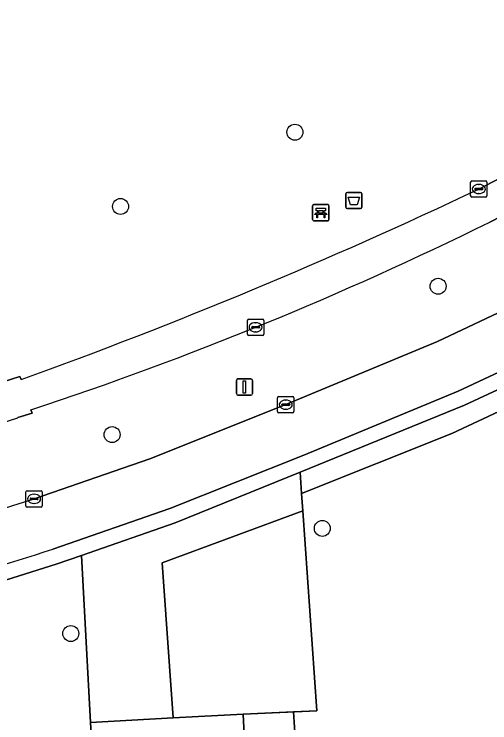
# Model space of a CAD drawing. Extents: x 160732 to 162107, y 387428 to 388479.
# Drawn here: x 160938.29 to 160967.44, y 387631.06 to 387674.46 of the extents above; entities that cross this region are included whole.
import ezdxf

# ---------------------------------------------------------------- set-up
doc = ezdxf.new("R2010")
doc.units = 0
for name, color, linetype in [('IMGEO_Afvalbak', 7, 'Continuous'), ('IMGEO_Bank', 7, 'Continuous'), ('IMGEO_Berm_groen', 7, 'Continuous'), ('IMGEO_Boom', 7, 'Continuous'), ('IMGEO_Fietspad_gesloten', 7, 'Continuous'), ('IMGEO_Groenvoorziening', 7, 'Continuous'), ('IMGEO_Hek', 7, 'Continuous'), ('IMGEO_Kolk', 7, 'Continuous'), ('IMGEO_Lichtmast', 7, 'Continuous'), ('IMGEO_Pand', 7, 'Continuous'), ('IMGEO_Terreindeel_halfverhard', 7, 'Continuous'), ('IMGEO_Voetpad_halfverhard', 7, 'Continuous'), ('IMGEO_Voetpad_open', 7, 'Continuous')]:
    doc.layers.add(name, color=color, linetype=linetype)

msp = doc.modelspace()

# ---------------------------------------------------------------- linework, layer by layer
at = {"layer": 'IMGEO_Afvalbak'}
for p, q in [((160958.718, 387663.545), (160959.508, 387663.545)), ((160959.508, 387663.545), (160958.718, 387663.545)), ((160958.618, 387662.645), (160958.618, 387663.445)), ((160958.618, 387663.445), (160958.618, 387662.645)), ((160959.608, 387663.445), (160959.608, 387662.645)), ((160959.608, 387662.645), (160959.608, 387663.445)), ((160959.508, 387662.545), (160958.718, 387662.545)), ((160958.718, 387662.545), (160959.508, 387662.545))]:
    msp.add_line(p, q, dxfattribs=at)
msp.add_lwpolyline([(160958.761, 387663.259), (160959.465, 387663.259), (160959.316, 387662.789), (160958.91, 387662.789), (160958.761, 387663.259)], dxfattribs=at)
for centre, start, end in [((160958.718, 387663.445), 90, 180), ((160958.718, 387663.445), 90, 180), ((160959.508, 387663.445), 0, 90), ((160959.508, 387663.445), 360, 90), ((160958.718, 387662.645), 180, 270), ((160958.718, 387662.645), 180, 270), ((160959.508, 387662.645), 270, 0), ((160959.508, 387662.645), 270, 0)]:
    msp.add_arc(centre, 0.1, start, end, dxfattribs=at)
at = {"layer": 'IMGEO_Bank'}
for p, q in [((160956.585, 387661.872), (160956.585, 387662.713)), ((160956.585, 387662.713), (160956.585, 387661.872)), ((160956.66, 387662.797), (160957.501, 387662.797)), ((160957.501, 387662.797), (160956.66, 387662.797)), ((160957.585, 387662.722), (160957.585, 387661.881)), ((160957.585, 387661.881), (160957.585, 387662.722)), ((160957.282, 387662.195), (160956.889, 387662.195)), ((160956.894, 387662.303), (160956.894, 387662.409)), ((160956.938, 387662.409), (160956.938, 387662.303)), ((160957.226, 387662.415), (160956.944, 387662.415)), ((160956.944, 387662.297), (160957.226, 387662.297)), ((160957.232, 387662.303), (160957.232, 387662.409)), ((160957.276, 387662.409), (160957.276, 387662.303)), ((160957.51, 387661.797), (160956.669, 387661.797)), ((160956.669, 387661.797), (160957.51, 387661.797))]:
    msp.add_line(p, q, dxfattribs=at)
for points in [[(160956.832, 387662.195), (160956.69, 387662.195), (160956.802, 387662.297), (160956.888, 387662.297)], [(160956.888, 387662.415), (160956.802, 387662.415), (160956.802, 387662.576), (160957.365, 387662.576), (160957.365, 387662.415), (160957.282, 387662.415)], [(160956.882, 387662.188), (160956.882, 387661.981), (160956.839, 387661.981), (160956.839, 387662.188)], [(160957.282, 387662.297), (160957.365, 387662.297), (160957.477, 387662.195), (160957.338, 387662.195)], [(160957.332, 387662.188), (160957.332, 387661.981), (160957.288, 387661.981), (160957.288, 387662.188)]]:
    msp.add_lwpolyline(points, dxfattribs=at)
for centre, radius, start, end in [((160956.663, 387662.719), 0.0779, 92.4484, 184.2845), ((160956.663, 387662.719), 0.0779, 92.4484, 184.2845), ((160957.507, 387662.719), 0.0779, 2.4484, 94.2845), ((160957.507, 387662.719), 0.0779, 2.4484, 94.2845), ((160956.832, 387662.188), 0.00671, 2.8957, 87.1043), ((160956.889, 387662.188), 0.00671, 92.8957, 177.1043), ((160956.887, 387662.408), 0.00671, 2.8957, 87.1043), ((160956.887, 387662.304), 0.00671, 272.8957, 357.1043), ((160956.944, 387662.408), 0.00671, 92.8957, 177.1043), ((160956.944, 387662.304), 0.00671, 182.8957, 267.1043), ((160957.226, 387662.408), 0.00671, 2.8957, 87.1043), ((160957.226, 387662.304), 0.00671, 272.8957, 357.1043), ((160957.283, 387662.408), 0.00671, 92.8957, 177.1043), ((160957.283, 387662.304), 0.00671, 182.8957, 267.1043), ((160957.281, 387662.188), 0.00671, 2.8957, 87.1043), ((160957.338, 387662.188), 0.00671, 92.8957, 177.1043), ((160956.663, 387661.875), 0.0779, 182.4484, 274.2845), ((160956.663, 387661.875), 0.0779, 182.4484, 274.2845), ((160957.507, 387661.875), 0.0779, 272.4484, 4.2845), ((160957.507, 387661.875), 0.0779, 272.4484, 4.2845)]:
    msp.add_arc(centre, radius, start, end, dxfattribs=at)
at = {"layer": 'IMGEO_Berm_groen'}
for points in [[(160980.061, 387662.519), (160981.541, 387663.397), (160980.118, 387668.661), (160979.901, 387668.54), (160979.685, 387668.418), (160971.108, 387663.59), (160967.444, 387661.721)], [(160936.259, 387639.321), (160940.861, 387640.767), (160942.428, 387641.311), (160948.17, 387643.304), (160955.817, 387646.416), (160965.887, 387650.515), (160970.807, 387652.807), (160972.542, 387653.698), (160978.13, 387656.566), (160982.069, 387658.778), (160982.52, 387659.06), (160982.298, 387659.994), (160981.993, 387659.811), (160981.687, 387659.628)], [(160954.938, 387650.543), (160964.245, 387654.412), (160969.084, 387656.693)], [(160970.537, 387653.726), (160965.498, 387651.368), (160956.041, 387647.456), (160947.831, 387644.181), (160940.664, 387641.69)], [(160939.515, 387644.773), (160946.612, 387647.226), (160954.938, 387650.543)], [(160939.325, 387650.23), (160939.396, 387650.03), (160938.509, 387649.746)]]:
    msp.add_lwpolyline(points, dxfattribs=at)
for centre, radius, start, end in [((160871.49, 387856.375), 217.019, 288.21454, 296.24082), ((160873.429, 387845.807), 206.581, 284.2228, 288.36302), ((160877.343, 387836.935), 201.969, 283.59543, 287.9284), ((160871.325, 387856.556), 225.777, 283.36003, 287.88535)]:
    msp.add_arc(centre, radius, start, end, dxfattribs=at)
at = {"layer": 'IMGEO_Boom'}
for centre in [(160955.5, 387667.227), (160944.812, 387662.679), (160964.274, 387657.79), (160944.297, 387648.706), (160957.178, 387642.966), (160941.766, 387636.525)]:
    msp.add_circle(centre, 0.489, dxfattribs=at)
at = {"layer": 'IMGEO_Fietspad_gesloten'}
for points in [[(160969.084, 387656.693), (160964.245, 387654.412), (160954.938, 387650.543), (160946.612, 387647.226), (160939.515, 387644.773)], [(160940.664, 387641.69), (160947.831, 387644.181), (160956.041, 387647.456), (160965.498, 387651.368), (160970.537, 387653.726)]]:
    msp.add_lwpolyline(points, dxfattribs=at)
for centre, radius, start, end in [((160877.343, 387836.935), 201.969, 283.59543, 287.9284), ((160871.325, 387856.556), 225.777, 283.36003, 287.88535)]:
    msp.add_arc(centre, radius, start, end, dxfattribs=at)
at = {"layer": 'IMGEO_Groenvoorziening'}
for points in [[(160966.769, 387663.747), (160970.291, 387665.57), (160978.654, 387670.259), (160978.371, 387678.696), (160981.188, 387688.447), (160980.43, 387695.977), (160980.036, 387703.604), (160978.393, 387703.067)], [(160937.619, 387651.93), (160938.643, 387652.275), (160938.726, 387652.081)], [(160994.197, 387636.562), (160980.834, 387637.477), (160973.138, 387652.533), (160965.121, 387648.775), (160955.909, 387645.1), (160955.983, 387644.043), (160956.843, 387631.794), (160955.407, 387631.728), (160956.15, 387620.465), (160964.417, 387620.93), (160964.549, 387621.446), (160964.818, 387622.012)], [(160937.089, 387609.541), (160938.475, 387609.099), (160940.978, 387613.968), (160943.673, 387619.243), (160943.499, 387621.687), (160942.97, 387631.082), (160942.428, 387641.311), (160940.861, 387640.767), (160936.259, 387639.321)]]:
    msp.add_lwpolyline(points, dxfattribs=at)
msp.add_arc((160831.817, 387948.61), 315.213, 289.82603, 295.34898, dxfattribs=at)
at = {"layer": 'IMGEO_Hek'}
for points in [[(160955.817, 387646.416), (160965.887, 387650.515), (160970.807, 387652.807), (160972.542, 387653.698)], [(160942.428, 387641.311), (160948.17, 387643.304), (160955.817, 387646.416)], [(160952.332, 387631.586), (160956.843, 387631.794), (160955.817, 387646.416)], [(160923.649, 387636.024), (160926.955, 387636.774), (160931.623, 387637.989), (160936.259, 387639.321), (160940.861, 387640.767), (160942.428, 387641.311)], [(160942.428, 387641.311), (160942.97, 387631.082)]]:
    msp.add_lwpolyline(points, dxfattribs=at)
at = {"layer": 'IMGEO_Kolk'}
for p, q in [((160966.267, 387663.322), (160966.267, 387664.174)), ((160966.342, 387664.248), (160967.194, 387664.248)), ((160966.755, 387664.028), (160966.78, 387664.028)), ((160967.268, 387664.174), (160967.268, 387663.322)), ((160966.526, 387663.742), (160966.526, 387663.754)), ((160966.964, 387663.705), (160966.566, 387663.705)), ((160966.569, 387663.791), (160966.967, 387663.791)), ((160966.778, 387663.468), (160966.753, 387663.468)), ((160967.01, 387663.754), (160967.01, 387663.742)), ((160967.194, 387663.248), (160966.342, 387663.248)), ((160952.591, 387654.854), (160952.591, 387655.706)), ((160952.666, 387655.78), (160953.518, 387655.78)), ((160953.592, 387655.706), (160953.592, 387654.854)), ((160952.85, 387655.274), (160952.85, 387655.286)), ((160953.288, 387655.237), (160952.89, 387655.237)), ((160952.893, 387655.323), (160953.291, 387655.323)), ((160953.079, 387655.56), (160953.104, 387655.56)), ((160953.334, 387655.286), (160953.334, 387655.274)), ((160953.518, 387654.78), (160952.666, 387654.78)), ((160953.102, 387655), (160953.077, 387655)), ((160954.437, 387650.116), (160954.437, 387650.968)), ((160954.512, 387651.042), (160955.364, 387651.042)), ((160955.438, 387650.968), (160955.438, 387650.116)), ((160954.696, 387650.536), (160954.696, 387650.548)), ((160955.134, 387650.499), (160954.736, 387650.499)), ((160954.739, 387650.585), (160955.137, 387650.585)), ((160954.925, 387650.822), (160954.95, 387650.822)), ((160955.18, 387650.548), (160955.18, 387650.536)), ((160955.364, 387650.042), (160954.512, 387650.042)), ((160954.948, 387650.262), (160954.923, 387650.262)), ((160939.089, 387645.272), (160939.941, 387645.272)), ((160939.014, 387644.346), (160939.014, 387645.198)), ((160939.316, 387644.815), (160939.714, 387644.815)), ((160939.502, 387645.052), (160939.527, 387645.052)), ((160940.015, 387645.198), (160940.015, 387644.346)), ((160939.273, 387644.766), (160939.273, 387644.778)), ((160939.711, 387644.729), (160939.313, 387644.729)), ((160939.525, 387644.492), (160939.5, 387644.492)), ((160939.757, 387644.778), (160939.757, 387644.766)), ((160939.941, 387644.272), (160939.089, 387644.272))]:
    msp.add_line(p, q, dxfattribs=at)
for points in [[(160966.267, 387663.322), (160966.267, 387664.174)], [(160966.342, 387664.248), (160967.194, 387664.248)], [(160967.268, 387664.174), (160967.268, 387663.322)], [(160967.194, 387663.248), (160966.342, 387663.248)], [(160952.591, 387654.854), (160952.591, 387655.706)], [(160952.666, 387655.78), (160953.518, 387655.78)], [(160953.592, 387655.706), (160953.592, 387654.854)], [(160953.518, 387654.78), (160952.666, 387654.78)], [(160954.437, 387650.116), (160954.437, 387650.968)], [(160954.512, 387651.042), (160955.364, 387651.042)], [(160955.438, 387650.968), (160955.438, 387650.116)], [(160955.364, 387650.042), (160954.512, 387650.042)], [(160939.089, 387645.272), (160939.941, 387645.272)], [(160939.014, 387644.346), (160939.014, 387645.198)], [(160940.015, 387645.198), (160940.015, 387644.346)], [(160939.941, 387644.272), (160939.089, 387644.272)]]:
    msp.add_lwpolyline(points, dxfattribs=at)
for centre, radius, start, end in [((160966.344, 387664.172), 0.0765, 91.552, 178.448), ((160966.344, 387664.172), 0.0765, 91.552, 178.448), ((160967.192, 387664.172), 0.0765, 1.552, 88.448), ((160967.192, 387664.172), 0.0765, 1.552, 88.448), ((160966.566, 387663.751), 0.0403, 85.8775, 175.7526), ((160966.563, 387663.741), 0.0366, 178.938, 274.7102), ((160966.967, 387663.748), 0.043, 264.8664, 352.4533), ((160966.971, 387663.753), 0.0386, 1.7309, 96.639), ((160966.344, 387663.324), 0.0765, 181.552, 268.448), ((160966.344, 387663.324), 0.0765, 181.552, 268.448), ((160967.192, 387663.324), 0.0765, 271.552, 358.448), ((160967.192, 387663.324), 0.0765, 271.552, 358.448), ((160952.668, 387655.704), 0.0765, 91.552, 178.448), ((160952.668, 387655.704), 0.0765, 91.552, 178.448), ((160953.516, 387655.704), 0.0765, 1.552, 88.448), ((160953.516, 387655.704), 0.0765, 1.552, 88.448), ((160952.89, 387655.283), 0.0403, 85.8775, 175.7526), ((160952.887, 387655.273), 0.0366, 178.938, 274.7102), ((160953.291, 387655.28), 0.043, 264.8664, 352.4533), ((160953.295, 387655.285), 0.0386, 1.7309, 96.639), ((160952.668, 387654.856), 0.0765, 181.552, 268.448), ((160952.668, 387654.856), 0.0765, 181.552, 268.448), ((160953.516, 387654.856), 0.0765, 271.552, 358.448), ((160953.516, 387654.856), 0.0765, 271.552, 358.448), ((160954.514, 387650.966), 0.0765, 91.552, 178.448), ((160954.514, 387650.966), 0.0765, 91.552, 178.448), ((160955.362, 387650.966), 0.0765, 1.552, 88.448), ((160955.362, 387650.966), 0.0765, 1.552, 88.448), ((160954.736, 387650.545), 0.0403, 85.8775, 175.7526), ((160954.733, 387650.535), 0.0366, 178.938, 274.7102), ((160955.137, 387650.542), 0.043, 264.8664, 352.4533), ((160955.141, 387650.547), 0.0386, 1.7309, 96.639), ((160954.514, 387650.118), 0.0765, 181.552, 268.448), ((160954.514, 387650.118), 0.0765, 181.552, 268.448), ((160955.362, 387650.118), 0.0765, 271.552, 358.448), ((160955.362, 387650.118), 0.0765, 271.552, 358.448), ((160939.091, 387645.196), 0.0765, 91.552, 178.448), ((160939.091, 387645.196), 0.0765, 91.552, 178.448), ((160939.939, 387645.196), 0.0765, 1.552, 88.448), ((160939.939, 387645.196), 0.0765, 1.552, 88.448), ((160939.313, 387644.775), 0.0403, 85.8775, 175.7526), ((160939.718, 387644.777), 0.0386, 1.7309, 96.639), ((160939.31, 387644.765), 0.0366, 178.938, 274.7102), ((160939.714, 387644.772), 0.043, 264.8664, 352.4533), ((160939.091, 387644.348), 0.0765, 181.552, 268.448), ((160939.091, 387644.348), 0.0765, 181.552, 268.448), ((160939.939, 387644.348), 0.0765, 271.552, 358.448), ((160939.939, 387644.348), 0.0765, 271.552, 358.448)]:
    msp.add_arc(centre, radius, start, end, dxfattribs=at)
for centre, major_axis, ratio, start_param, end_param in [((160966.754, 387663.748), (-0.387, 0.002), 0.722429, 4.712389, 7.853982), ((160966.779, 387663.748), (-0.39, 0.002), 0.717154, 1.570796, 4.712389), ((160953.078, 387655.28), (-0.387, 0.002), 0.722429, 4.712389, 7.853982), ((160953.103, 387655.28), (-0.39, 0.002), 0.717154, 1.570796, 4.712389), ((160954.924, 387650.542), (-0.387, 0.002), 0.722429, 4.712389, 7.853982), ((160954.949, 387650.542), (-0.39, 0.002), 0.717154, 1.570796, 4.712389), ((160939.501, 387644.772), (-0.387, 0.002), 0.722429, 4.712389, 7.853982), ((160939.526, 387644.772), (-0.39, 0.002), 0.717154, 1.570796, 4.712389)]:
    msp.add_ellipse(centre, major_axis=major_axis, ratio=ratio, start_param=start_param, end_param=end_param, dxfattribs=at)
at = {"layer": 'IMGEO_Lichtmast'}
for p, q in [((160951.911, 387651.216), (160951.911, 387652.016)), ((160951.911, 387652.016), (160951.911, 387651.216)), ((160952.011, 387652.116), (160952.801, 387652.116)), ((160952.801, 387652.116), (160952.011, 387652.116)), ((160952.901, 387652.016), (160952.901, 387651.216)), ((160952.901, 387651.216), (160952.901, 387652.016)), ((160952.801, 387651.116), (160952.011, 387651.116)), ((160952.011, 387651.116), (160952.801, 387651.116))]:
    msp.add_line(p, q, dxfattribs=at)
msp.add_lwpolyline([(160952.331, 387651.991), (160952.481, 387651.991), (160952.481, 387651.241), (160952.331, 387651.241), (160952.331, 387651.991)], dxfattribs=at)
for centre, start, end in [((160952.011, 387652.016), 90, 180), ((160952.011, 387652.016), 90, 180), ((160952.801, 387652.016), 0, 90), ((160952.801, 387652.016), 360, 90), ((160952.011, 387651.216), 180, 270), ((160952.011, 387651.216), 180, 270), ((160952.801, 387651.216), 270, 0), ((160952.801, 387651.216), 270, 0)]:
    msp.add_arc(centre, 0.1, start, end, dxfattribs=at)
at = {"layer": 'IMGEO_Pand'}
msp.add_lwpolyline([(160946.386, 387628.021), (160952.499, 387628.287), (160952.332, 387631.586), (160948.041, 387631.355), (160942.97, 387631.082), (160943.499, 387621.687), (160946.73, 387621.88)], close=True, dxfattribs=at)
at = {"layer": 'IMGEO_Terreindeel_halfverhard'}
msp.add_lwpolyline([(160955.983, 387644.043), (160947.361, 387640.85), (160948.041, 387631.355), (160952.332, 387631.586), (160955.407, 387631.728), (160956.843, 387631.794)], close=True, dxfattribs=at)
at = {"layer": 'IMGEO_Voetpad_halfverhard'}
msp.add_lwpolyline([(160955.983, 387644.043), (160955.909, 387645.1), (160955.817, 387646.416), (160948.17, 387643.304), (160942.428, 387641.311), (160942.97, 387631.082), (160948.041, 387631.355), (160947.361, 387640.85)], close=True, dxfattribs=at)
at = {"layer": 'IMGEO_Voetpad_open'}
for points in [[(161014.415, 387702.837), (161008.983, 387695.682), (161002.622, 387687.817), (161000, 387685.335), (160998.118, 387683.554), (160997.57, 387683.166), (160994.628, 387681.083), (160984.585, 387674.006), (160979.676, 387670.905), (160978.654, 387670.259), (160970.291, 387665.57), (160966.769, 387663.747)], [(160967.444, 387661.721), (160971.108, 387663.59), (160979.685, 387668.418), (160979.901, 387668.54), (160980.118, 387668.661)], [(160938.726, 387652.081), (160938.643, 387652.275), (160937.619, 387651.93)], [(160938.509, 387649.746), (160939.396, 387650.03), (160939.325, 387650.23)]]:
    msp.add_lwpolyline(points, dxfattribs=at)
for points in [[(160973.138, 387652.533), (160972.542, 387653.698), (160970.807, 387652.807), (160965.887, 387650.515), (160955.817, 387646.416), (160955.909, 387645.1), (160965.121, 387648.775)], [(160955.407, 387631.728), (160952.332, 387631.586), (160952.499, 387628.287), (160946.386, 387628.021), (160946.73, 387621.88), (160943.499, 387621.687), (160943.673, 387619.243), (160940.978, 387613.968), (160942.148, 387613.521), (160939.703, 387608.708), (160942.351, 387607.863), (160944.982, 387607.068), (160950.904, 387618.373), (160956.283, 387618.738), (160956.25, 387619.369), (160964.483, 387619.934), (160964.417, 387620.93), (160956.15, 387620.465)]]:
    msp.add_lwpolyline(points, close=True, dxfattribs=at)
for centre, radius, start, end in [((160831.817, 387948.61), 315.213, 289.82603, 295.34898), ((160871.49, 387856.375), 217.019, 288.21454, 296.24082), ((160873.429, 387845.807), 206.581, 284.2228, 288.36302)]:
    msp.add_arc(centre, radius, start, end, dxfattribs=at)

doc.saveas('drawing.dxf')
